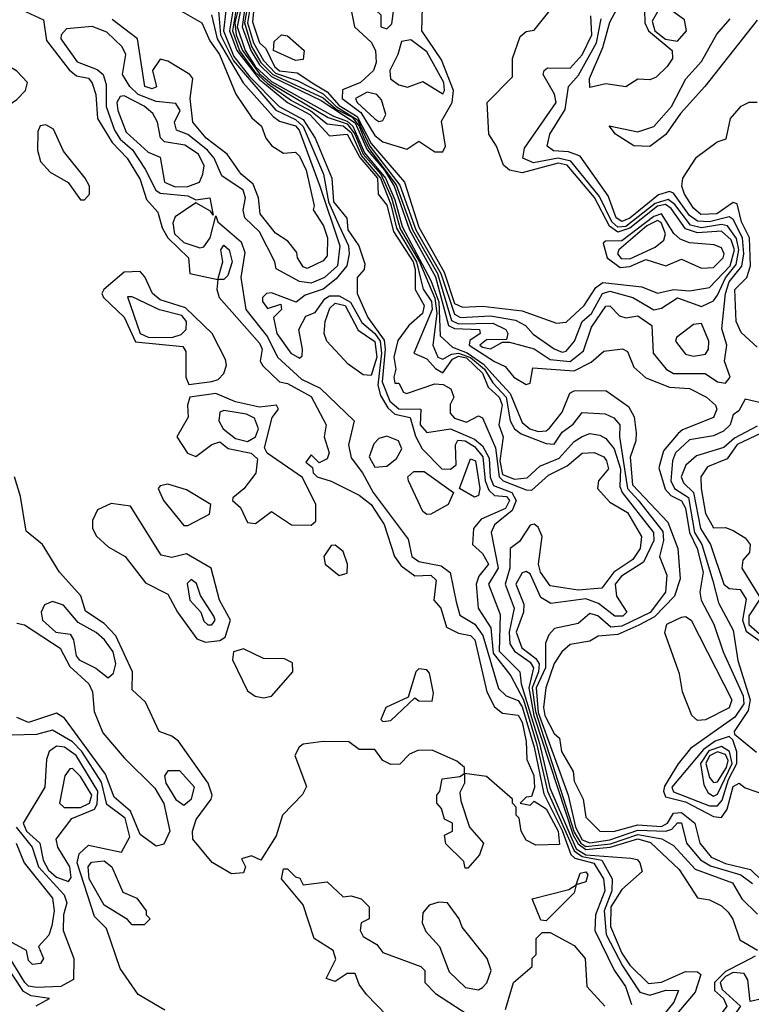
# Model space of a CAD drawing. Extents: x 2889633 to 3052318, y 540750 to 918690.
# Tile 624 of 656: x 2973543 to 2975380, y 858610 to 861083. Entities that reach past the tile are written whole.
import ezdxf

# ---------------------------------------------------------------- set-up
doc = ezdxf.new("R2010")
doc.units = 0

msp = doc.modelspace()

# ---------------------------------------------------------------- linework, layer by layer
at = {"layer": '0CON02XD'}
for points in [[(2974465, 861060), (2974477.5, 861072.5), (2974483, 861117), (2974496, 861144), (2974496, 861165), (2974508.6, 861205), (2974508.6, 861251.4), (2974519.1, 861260.9), (2974565, 861275.5), (2974593.1, 861305), (2974593.9, 861325), (2974575, 861343.8), (2974527.1, 861342.9), (2974495, 861313.8), (2974465, 861300), (2974418.8, 861215), (2974416.7, 861135), (2974425, 861117.5), (2974450, 861095), (2974450, 861065), (2974465, 861060)], [(2974135.6, 861164.4), (2974127.5, 861077.5), (2974144.5, 861025), (2974160.7, 861010.7), (2974182.5, 860965), (2974195, 860954.7), (2974239.4, 860949.4), (2974281.5, 860921.5), (2974315, 860901.8), (2974345, 860867), (2974390, 860840), (2974425, 860772.2), (2974509.2, 860675), (2974545, 860561.4), (2974609, 860449), (2974635, 860370), (2974655, 860360.8), (2974705, 860362.9), (2974805, 860351.4), (2974890.7, 860320.7)], [(2974110, 861125), (2974101, 861065), (2974122.8, 861005), (2974145, 860969), (2974175, 860940.2), (2974300, 860880), (2974385, 860823.7), (2974415, 860755.8), (2974459.1, 860705), (2974483, 860665), (2974521.5, 860555), (2974587.2, 860437.2), (2974619.6, 860315), (2974635, 860307.2), (2974697.5, 860305), (2974698.8, 860295), (2974673.3, 860276.7), (2974671.5, 860265), (2974735, 860224.4)], [(2974116.2, 861125), (2974107.1, 861075), (2974125, 861015.4), (2974148.4, 860975), (2974178.1, 860945), (2974305, 860886.7), (2974337.7, 860857.7), (2974377.7, 860837.7), (2974395.4, 860815.4), (2974407.2, 860785), (2974419.3, 860759.3), (2974488.3, 860668.3), (2974529, 860555), (2974591.7, 860445), (2974627.5, 860327.5), (2974645, 860319.3), (2974730.7, 860320.7), (2974763.8, 860305), (2974768.8, 860295), (2974765, 860280), (2974715, 860278.9), (2974698, 860265), (2974705, 860260), (2974725, 860255.8), (2974755, 860272.5), (2974773, 860273), (2974835, 860255.8), (2974875, 860229.4), (2974925.5, 860224.5), (2974959.1, 860250.9), (2974979.1, 860310.9), (2975015, 860363.3), (2975025, 860363.8), (2975048.8, 860338.8), (2975065, 860334), (2975095, 860338.8), (2975130, 860315), (2975133.3, 860245), (2975166.7, 860205), (2975185, 860194.2), (2975264.1, 860194.1), (2975295, 860173.3), (2975315, 860170)], [(2974123.1, 861125), (2974114.8, 861075), (2974129.5, 861025), (2974155, 860980), (2974185, 860948.8), (2974239.9, 860929.9), (2974305, 860896.4), (2974337.2, 860865), (2974391, 860831), (2974422.2, 860765), (2974497.2, 860667.2), (2974537.2, 860555), (2974600, 860445), (2974635, 860342.9), (2974650, 860335), (2974725, 860339.1), (2974788.3, 860328.3), (2974813.3, 860315), (2974832.7, 860292.7), (2974885, 860256), (2974905, 860247.5)], [(2975111.7, 861108.3), (2975112.5, 861075), (2975121.9, 861055), (2975181.4, 861005), (2975182, 860985), (2975168.8, 860965), (2975141.2, 860938.8), (2975125, 860932), (2975095, 860933.3), (2975065, 860914), (2975015, 860922), (2974975, 860912.5), (2974973.8, 860935), (2975007, 861013), (2975025, 861076.7), (2975055, 861133.3)], [(2973547.6, 861107.6), (2973602, 861082), (2973610.3, 861030.3), (2973666.6, 860956.6), (2973685, 860942), (2973715, 860935.8), (2973725, 860923.3), (2973734.2, 860895), (2973738, 860835), (2973775, 860774.2), (2973812.5, 860735), (2973845, 860681.2), (2973860.9, 860630.9), (2973889.7, 860599.7), (2973900.3, 860560.3), (2973914.3, 860535), (2973966.2, 860485), (2973970, 860445), (2974040, 860430), (2974052.5, 860475), (2974047.5, 860505), (2974055, 860516.7), (2974068.8, 860505), (2974076.2, 860475), (2974065, 860440), (2974055, 860430), (2974040, 860430), (2974037.5, 860405), (2974043.3, 860385), (2974145, 860270), (2974152, 860255), (2974146.7, 860225), (2974153.6, 860213.6), (2974195, 860173.3), (2974215, 860168.8), (2974275, 860136.7), (2974312.5, 860065), (2974307.5, 860035), (2974320, 859995), (2974315, 859980), (2974295, 859970), (2974275, 859990), (2974261.7, 859971.7), (2974278.3, 859958.3), (2974280, 859945), (2974290, 859935), (2974325, 859924), (2974395, 859888.8), (2974425.8, 859865), (2974458, 859815), (2974484, 859735), (2974500.9, 859710.9), (2974535, 859686), (2974575, 859687.5), (2974588.8, 859675), (2974582.5, 859625), (2974600, 859605), (2974615, 859557.5), (2974645, 859542), (2974675, 859536), (2974685.7, 859525), (2974715.8, 859395), (2974735, 859356.7), (2974755, 859341.2), (2974795, 859336.2), (2974805, 859318.8), (2974815, 859270), (2974816.2, 859225), (2974833.8, 859185), (2974835.7, 859154.3), (2974828.3, 859131.7), (2974815, 859130), (2974800, 859115), (2974825, 859110), (2974835, 859120), (2974865, 859101.2), (2974895.4, 859044.6), (2974898.5, 859011.5), (2974839.3, 859009.3), (2974815, 859022.5), (2974802.5, 859045), (2974797.5, 859077.5), (2974790, 859085), (2974790, 859105), (2974780, 859115), (2974780, 859125), (2974715, 859182.5), (2974660, 859190), (2974660, 859165), (2974648.3, 859141.7), (2974650.7, 859120.7), (2974672.5, 859055), (2974707.5, 859015), (2974697.5, 858985), (2974668.3, 858951.7), (2974661.7, 858951.7), (2974658.3, 858968.3), (2974613, 859013), (2974610, 859035), (2974630, 859045), (2974630, 859065), (2974610, 859075), (2974601.7, 859101.7), (2974590, 859115), (2974590, 859135), (2974597.5, 859145), (2974603.6, 859176.4), (2974648.3, 859181.7), (2974660, 859190), (2974660, 859205), (2974640.7, 859220.7), (2974578.3, 859248.3), (2974543, 859247), (2974521.7, 859238.3), (2974497, 859213), (2974475, 859212.5), (2974455, 859222.5), (2974435, 859250), (2974395, 859250), (2974369.3, 859269.3), (2974305, 859270), (2974255, 859263.3), (2974244.2, 859255.8), (2974233.8, 859235), (2974263, 859157), (2974252.9, 859137.1), (2974202.5, 859085), (2974187, 859033), (2974148.3, 858971.7), (2974125, 858982.5), (2974100, 858975), (2974110, 858955), (2974105, 858940)], [(2974024.3, 861095), (2974038.7, 861035), (2974103.8, 860923.8), (2974179.6, 860839.6), (2974195, 860828.1), (2974235, 860816.4), (2974244.4, 860805), (2974296.2, 860665), (2974346.5, 860515), (2974340.6, 860465), (2974308, 860435), (2974275, 860421.1), (2974245.6, 860425.6), (2974187, 860457), (2974183.3, 860475), (2974145, 860550), (2974108, 860585), (2974104.1, 860604.1), (2974110, 860635), (2974104.3, 860654.3), (2974050.5, 860690.5), (2974030.8, 860735), (2974014.2, 860755), (2973965, 860794.2), (2973936.7, 860805), (2973931.2, 860825), (2973946, 860855), (2973935, 860872.5), (2973885, 860876.9), (2973840, 860895), (2973819.2, 860915), (2973801.2, 860945), (2973808.8, 860995), (2973800, 861015), (2973761.7, 861051.7), (2973725, 861065.8), (2973660.5, 861059.5), (2973646.7, 861045), (2973646.2, 861035), (2973686.9, 860976.9), (2973737.5, 860957.5), (2973752, 860945), (2973759.7, 860919.7), (2973759.4, 860865), (2973780.6, 860805), (2973795, 860782.9), (2973826.2, 860756.2), (2973857.6, 860707.6), (2973884.2, 860655), (2973895, 860647.5), (2973965, 860640.8), (2973985, 860630), (2974020, 860635), (2974028.3, 860591.7), (2974021.7, 860601.7), (2973985, 860622.5), (2973932.7, 860587.3), (2973927.1, 860572.9), (2973931.1, 860545), (2973955, 860523.5), (2973995, 860510), (2974005, 860512), (2974021.4, 860535), (2974035, 860590), (2974040, 860575), (2974098.8, 860525), (2974108.1, 860498.1), (2974098.1, 860435), (2974110.8, 860355), (2974165, 860286), (2974190, 860235), (2974250.2, 860180.2), (2974297, 860157), (2974382.5, 860075), (2974368.8, 860015), (2974375, 859982.5), (2974403.8, 859945), (2974430, 859895), (2974518.3, 859778.3), (2974527.5, 859735), (2974545, 859722), (2974600.8, 859710.8), (2974624.1, 859694.1), (2974639.3, 859620.7), (2974647.7, 859587.7), (2974686, 859565), (2974706.2, 859536.2), (2974745, 859403.3), (2974764.3, 859384.3), (2974795, 859372.9), (2974805, 859357.1), (2974835, 859256), (2974858.9, 859138.9), (2974905, 859046.4), (2974926.6, 858986.6), (2974937.1, 858977.1), (2974985, 858964.4), (2975008.9, 858925), (2975012.2, 858895), (2974989.2, 858835), (2974987.5, 858795), (2975035.6, 858695.6), (2975063.8, 858655), (2975079.5, 858609.5)], [(2973947.5, 861105), (2974000, 861075), (2974020, 861030), (2974044.2, 860995), (2974085.8, 860895.8), (2974126, 860836), (2974150, 860815), (2974161.2, 860785), (2974176.1, 860766.1), (2974205, 860747.5), (2974235, 860750), (2974245, 860740), (2974262, 860705), (2974282.5, 860615), (2974280, 860605), (2974306, 860565), (2974316, 860535), (2974315, 860490), (2974305, 860477.5), (2974265, 860457.5), (2974255, 860462.5), (2974240, 860485), (2974238.3, 860498.3), (2974216.4, 860526.4), (2974185, 860546.7), (2974146.7, 860595), (2974142, 860635), (2974129.4, 860669.4), (2974098.8, 860695), (2974063.8, 860745), (2974010.8, 860785), (2973977.5, 860825), (2973970.8, 860885), (2973977.5, 860935), (2973970, 860945), (2973915, 860978.8), (2973895, 860983.8), (2973876, 860955), (2973885.9, 860914.1), (2973875, 860908.8), (2973856.7, 860915), (2973838.8, 861035), (2973775, 861083.3)], [(2974041.4, 861115), (2974046.7, 861045), (2974079.2, 860979.2), (2974185.7, 860855.7), (2974235, 860832.5), (2974254.7, 860814.7), (2974305.4, 860695), (2974318.2, 860625), (2974344.7, 860564.7), (2974368.1, 860515), (2974370, 860495), (2974364.4, 860465), (2974337.7, 860432.3), (2974305, 860405.8), (2974259.3, 860390.7), (2974237, 860373), (2974175, 860396.7), (2974162.5, 860395), (2974152.5, 860385), (2974152.5, 860375), (2974165, 860357.5), (2974198.3, 860368.3), (2974200, 860355), (2974180, 860335), (2974188.8, 860295), (2974223.8, 860245), (2974245, 860232.5), (2974251.7, 860238.3), (2974252.5, 860255), (2974243.3, 860305), (2974261.7, 860338.3), (2974285, 860347.5), (2974308.6, 860381.4), (2974320.9, 860389.1), (2974345, 860388.9), (2974373.6, 860373.6), (2974401.9, 860321.9), (2974435, 860294.5), (2974447.9, 860275), (2974451.6, 860245), (2974442.1, 860165), (2974448.8, 860138.8), (2974467.6, 860107.6), (2974485, 860092.5), (2974523.3, 860083.3), (2974536.7, 860036.7), (2974553.3, 860005), (2974602.5, 859955), (2974625, 859954), (2974638.8, 859965), (2974637.1, 860015), (2974643.4, 860026.6), (2974661.2, 860025), (2974685, 860010.5), (2974706.2, 859985), (2974711.8, 859925), (2974721.1, 859901.1), (2974735, 859888.1), (2974765.3, 859885.3), (2974772.9, 859875), (2974762.5, 859855), (2974702, 859828), (2974682.5, 859805), (2974680, 859765), (2974705, 859742.5), (2974720, 859715), (2974696, 859685), (2974688.8, 859665), (2974693.8, 859605), (2974725.7, 859555.7), (2974731.9, 859491.9), (2974775.8, 859435), (2974807.7, 859375), (2974841, 859265), (2974868, 859145), (2974935.4, 858995.4), (2974955, 858980.9), (2975005, 858972.2), (2975030.6, 858925), (2975030, 858895), (2975010.4, 858845), (2975015.3, 858785.3), (2975056.5, 858706.5), (2975100.5, 858640.5), (2975125, 858632.9), (2975165.8, 858645.8), (2975197.5, 858645), (2975185.8, 858615), (2975153.6, 858576.4)], [(2974060.7, 861105), (2974054.3, 861055), (2974080.6, 860990.6), (2974120.1, 860940.1), (2974194.4, 860864.4), (2974255, 860832.3), (2974284.6, 860785), (2974326.2, 860685), (2974330.7, 860625), (2974364.1, 860584.1), (2974366.9, 860555), (2974394.3, 860515), (2974409.3, 860469.3), (2974407.5, 860455), (2974390, 860435), (2974390, 860395), (2974417.1, 860335), (2974457.7, 860277.7), (2974460.9, 860255), (2974453.3, 860173.3), (2974472.3, 860125), (2974495, 860105.4), (2974550, 860105), (2974548.1, 860065), (2974565, 860045.8), (2974624.4, 860055.6), (2974685, 860029.1), (2974705, 860012.2), (2974721.5, 859981.5), (2974724.1, 859934.1), (2974732.7, 859912.7), (2974778.9, 859895), (2974789.6, 859875), (2974779.9, 859850.1), (2974735, 859814), (2974726.7, 859795), (2974744.5, 859705.5), (2974720, 859665), (2974749.1, 859589.1), (2974746.7, 859496.7), (2974798.9, 859445), (2974802, 859415), (2974847.8, 859265), (2974873.9, 859153.9), (2974940.4, 859000.4), (2974965, 858985.8), (2975077.3, 858977.3), (2975093.6, 858973.6), (2975100, 858965), (2975106.2, 858943.8), (2975055, 858898), (2975027.7, 858855), (2975026.2, 858805), (2975055, 858738.6), (2975075, 858708.1), (2975122.1, 858662.1), (2975155, 858665.7), (2975215, 858692), (2975245, 858691.2), (2975253.3, 858685), (2975239.5, 858640.5), (2975184.2, 858575)], [(2974080, 861115), (2974069.8, 861055), (2974087.7, 861005), (2974143.7, 860933.7), (2974215, 860874.7), (2974271.1, 860845), (2974321.1, 860791.1), (2974365, 860795.5), (2974397, 860737), (2974441.1, 860685), (2974443.1, 860645), (2974465, 860617.1), (2974481.1, 860551.1), (2974530.5, 860475), (2974536.3, 860455), (2974535.5, 860405), (2974558.6, 860365), (2974554, 860345), (2974520, 860315), (2974492.7, 860277.3), (2974482.1, 860235), (2974487.5, 860205), (2974482, 860185), (2974485, 860170), (2974495, 860170), (2974507, 860147), (2974514.2, 860144.2), (2974585, 860168.6), (2974606.5, 860166.5), (2974625.6, 860155.6), (2974633.3, 860135), (2974623.6, 860116.4), (2974624.2, 860094.2), (2974635, 860082.3), (2974665, 860072.2), (2974695, 860087.5), (2974705, 860082.5), (2974737.6, 860007.6), (2974746.6, 859935), (2974756.9, 859925), (2974815, 859902), (2974828.8, 859901.2), (2974871.1, 859938.9), (2974917.6, 859962.4), (2974955, 859993.8), (2974985.8, 859995.8), (2975010, 859985), (2975016.2, 859975), (2975021.2, 859955), (2974996.7, 859925), (2974994.2, 859905), (2975025, 859871.2), (2975069.2, 859845), (2975104, 859785), (2975101.4, 859755), (2975083, 859727), (2975035, 859695.6), (2975004.5, 859655.5), (2974945, 859650.4), (2974912.5, 859655), (2974875, 859660.8), (2974851.1, 859695), (2974845.6, 859715), (2974854.5, 859784.5), (2974845, 859808), (2974835, 859816), (2974825, 859813.3), (2974797.7, 859772.3), (2974774.2, 859755), (2974773.8, 859705), (2974762.2, 859665), (2974784.5, 859605), (2974771.6, 859545), (2974773.8, 859515), (2974785, 859496.9), (2974825, 859469.5), (2974833.1, 859455), (2974821.2, 859405), (2974833.9, 859335), (2974932.4, 859035), (2974945, 859013.4), (2974965, 858999.1), (2975025.6, 859004.4), (2975095, 859025.8), (2975126.6, 859016.6), (2975198.8, 858948.8), (2975245, 858877.5), (2975275, 858872.5), (2975305, 858857.5), (2975321.7, 858841.7), (2975333.9, 858823.9), (2975351.7, 858771.7), (2975396.1, 858746.1)], [(2974086.9, 861115), (2974076.8, 861055), (2974094.9, 861004.9), (2974132.3, 860952.3), (2974165, 860922.6), (2974225, 860879.7), (2974274.2, 860854.2), (2974315, 860821.1), (2974355, 860815.8), (2974375, 860799.6), (2974401.1, 860741.1), (2974449.2, 860685), (2974475, 860618.6), (2974488.9, 860558.9), (2974539.3, 860475), (2974549.8, 860429.8), (2974556.1, 860406.1), (2974576.6, 860375), (2974578.9, 860355), (2974532.5, 860245), (2974565, 860230.8), (2974586.6, 860206.6), (2974605, 860196), (2974629.5, 860230.5), (2974645, 860237.8), (2974665, 860233.3), (2974705.3, 860195), (2974719.6, 860159.6), (2974746.5, 860135), (2974754.2, 860115.8), (2974746, 860065), (2974756.7, 860035), (2974748.4, 859975), (2974755, 859940.9), (2974785, 859928.7), (2974817.6, 859932.4), (2974848.8, 859961.2), (2974898, 859982), (2974935, 860023.8), (2974955, 860036.2), (2974975, 860043.8), (2974999.5, 860039.5), (2975015, 860031.2), (2975035.5, 860005), (2975051.8, 859955), (2975050.3, 859910.3), (2975055.6, 859895), (2975134.3, 859795), (2975135.4, 859774.6), (2975109.3, 859720.7), (2975054, 859685), (2975038, 859665), (2975042, 859635), (2975067.5, 859595), (2975057.5, 859585), (2975037.5, 859585), (2974996.6, 859616.6), (2974965, 859628.6), (2974876.4, 859616.4), (2974851.7, 859631.7), (2974825, 859691.2), (2974815, 859696.7), (2974805, 859693.8), (2974788.8, 859665), (2974808.8, 859615), (2974808, 859595), (2974790, 859545), (2974804.2, 859505), (2974838.7, 859478.7), (2974847.1, 859465), (2974846, 859445), (2974829.6, 859405), (2974837.8, 859345), (2974935, 859042), (2974951.9, 859015), (2974965, 859006.7), (2975026.9, 859013.1), (2975095, 859036.7), (2975155.4, 859025.4), (2975185, 859008.8), (2975239.1, 858949.1), (2975333.3, 858915), (2975356.7, 858875), (2975396.1, 858836.1)], [(2974092.8, 861115), (2974083, 861075), (2974086.2, 861045), (2974102.2, 861005), (2974145, 860946.5), (2974175, 860921.8), (2974317.2, 860837.2), (2974365, 860820.9), (2974384.5, 860795), (2974404.9, 860744.9), (2974449.6, 860695), (2974476.8, 860635), (2974497.9, 860557.9), (2974546.5, 860475), (2974585, 860383.1), (2974590, 860345), (2974580, 860265), (2974592.5, 860235), (2974605, 860230), (2974627.2, 860242.8), (2974644.8, 860245.2), (2974675, 860234), (2974709.7, 860205), (2974731.1, 860171.1), (2974764.6, 860135), (2974774.4, 860075), (2974785.7, 860055), (2974802.5, 860042.5), (2974865, 860018.8), (2974885, 860016.7), (2974905, 860046.7), (2974932.7, 860067.3), (2974955, 860096.2), (2975013, 860093), (2975035, 860082.5), (2975050, 860065), (2975049.2, 860035), (2975069.6, 859905), (2975095.8, 859875.8), (2975157.8, 859797.8), (2975159.4, 859775), (2975150, 859735), (2975167.7, 859687.7), (2975164.3, 859645), (2975126.2, 859593.8), (2975055, 859559.6), (2975027.5, 859557.5), (2974995, 859585.8), (2974975, 859591.2), (2974945, 859566.7), (2974886.2, 859553.8), (2974871.7, 859538.3), (2974863, 859517), (2974863.1, 859455), (2974840, 859405), (2974845, 859342.5), (2974920, 859135), (2974938.8, 859055), (2974955, 859023.3), (2974975, 859015.4), (2975025, 859023.1), (2975095, 859047.1), (2975165.5, 859044.5), (2975180.3, 859049.7), (2975195, 859066), (2975205, 859066), (2975217.5, 859015), (2975253, 858973), (2975277.8, 858957.8), (2975353.8, 858935), (2975383.4, 858913.4)], [(2974098.5, 861115), (2974088.5, 861065), (2974109.2, 861005), (2974135, 860964.4), (2974175, 860927.8), (2974330.5, 860840.5), (2974365, 860828.3), (2974379.4, 860815), (2974408.4, 860748.4), (2974461.2, 860685), (2974485, 860630), (2974503.3, 860563.3), (2974575, 860427.8), (2974595, 860374), (2974599.1, 860289.1), (2974630, 860260), (2974666.4, 860246.4), (2974707.6, 860217.6), (2974736, 860186), (2974774.2, 860144.2), (2974805, 860071.2), (2974823.8, 860055), (2974845, 860048.5), (2974865, 860050), (2974873.4, 860056.6), (2974905, 860096.7), (2974924, 860145), (2974935, 860150.8), (2975015, 860151.2), (2975071.7, 860111.7), (2975086, 860085), (2975090.8, 860045), (2975090, 860025), (2975075.6, 859984.4), (2975082.1, 859915), (2975170.7, 859820.7), (2975196, 859755), (2975201.2, 859678.8), (2975187.5, 859635), (2975136.7, 859583.3), (2975097.9, 859562.1), (2975045, 859539.1), (2974995.7, 859534.3), (2974975, 859522), (2974925, 859513.8), (2974904.4, 859495.6), (2974885, 859466.2), (2974863.8, 859405), (2974858, 859355), (2974861.9, 859335), (2974885, 859290), (2974898.3, 859278.3), (2974903.8, 859245), (2974932.5, 859195), (2974935, 859170), (2974957.5, 859125), (2974965, 859080), (2975000, 859045), (2975034.3, 859044.3), (2975095, 859060.4), (2975155, 859056.6), (2975170, 859065), (2975185, 859090), (2975205, 859091.8), (2975238.6, 859065), (2975250.8, 859015), (2975279.4, 858979.4), (2975315, 858963.6), (2975378.5, 858948.5), (2975465, 858864)], [(2974373.3, 861115), (2974383.3, 861065), (2974425, 861026.7), (2974436.2, 861005), (2974438, 860975), (2974431.2, 860955), (2974398.8, 860925), (2974353.6, 860906.4), (2974352.3, 860885), (2974399.7, 860849.7), (2974435, 860791.9), (2974455, 860775.8), (2974515, 860757.5), (2974545, 860777.5), (2974585, 860750.8)], [(2974585, 860750.8), (2974605, 860751.2), (2974612, 860765), (2974601.7, 860828.3), (2974629.2, 860875), (2974631.8, 860905), (2974602, 860982), (2974552.5, 861055), (2974554.4, 861114.4)], [(2974890.7, 860320.7), (2974915, 860323.3), (2974960, 860365), (2974989.8, 860410.2), (2975007.4, 860422.6), (2975105, 860412), (2975145, 860396.2), (2975184.5, 860405.5), (2975225, 860402.2), (2975275, 860410), (2975326.7, 860465), (2975338.4, 860505), (2975329.5, 860529.5), (2975305, 860551.8), (2975245, 860547.8), (2975215, 860557.9), (2975178.7, 860608.7), (2975165, 860618.7), (2975145, 860614.8), (2975075, 860559.5), (2975045, 860549.4), (2975024.4, 860564.4), (2974986, 860636), (2974917.5, 860717.5), (2974895, 860722.8), (2974805, 860698.1), (2974772.5, 860705), (2974757.7, 860717.7), (2974740, 860765), (2974721.2, 860795), (2974716.7, 860875), (2974780.7, 860939.3), (2974780, 860985), (2974799.3, 861040.7), (2974815, 861053.3), (2974835, 861056.7), (2974875, 861106.7)], [(2974905, 860247.5), (2974915, 860250), (2974936, 860275), (2974955.5, 860324.5), (2974978.6, 860345), (2975006.2, 860395), (2975025, 860401.4), (2975082.5, 860385), (2975135, 860354), (2975155, 860358), (2975195, 860384.3), (2975255, 860362.5), (2975285, 860376.7), (2975295, 860391.2), (2975315, 860434.4), (2975342, 860468), (2975349.2, 860505), (2975343.2, 860533.2), (2975320.8, 860565), (2975305, 860568.5), (2975255, 860560), (2975227.1, 860567.1), (2975188.4, 860618.4), (2975171.1, 860631.1), (2975138.5, 860621.5), (2975065, 860563.7), (2975045, 860562), (2975030.3, 860575), (2974998.8, 860638.8), (2974927.2, 860727.3), (2974895, 860734.7), (2974833.1, 860723.1), (2974806.7, 860735), (2974810.3, 860759.7), (2974890, 860875), (2974885.6, 860895.6), (2974857.5, 860945), (2974860, 860955), (2974868.3, 860961.7), (2974925, 860960.8), (2974955.3, 860994.7), (2974980, 861045), (2974977.3, 861092.7)], [(2975195, 861028.9), (2975217.8, 861055), (2975212.4, 861082.4), (2975183.4, 861103.4), (2975165, 861108.2), (2975145, 861102.5), (2975131.2, 861078.8), (2975137.8, 861055), (2975165, 861034.1), (2975195, 861028.9)], [(2975315, 860170), (2975326.7, 860185), (2975313.3, 860225), (2975318.8, 860265), (2975306.1, 860306.1), (2975315.5, 860395), (2975325, 860424.2), (2975356.1, 860463.9), (2975361.1, 860495), (2975358.5, 860535), (2975335, 860580.8), (2975325, 860587.8), (2975275, 860575.4), (2975245, 860576.4), (2975225, 860591.4), (2975185, 860647.5), (2975175, 860651.4), (2975147.3, 860642.7), (2975075, 860584.6), (2975055, 860575.7), (2975040.6, 860585), (2975020.3, 860640.3), (2974950, 860740), (2974921.2, 860751.2), (2974883.1, 860753.1), (2974867.5, 860765), (2974874, 860795), (2974912.4, 860857.6), (2974921.2, 860915), (2974946.2, 860943.8), (2974991.2, 861025), (2975003.3, 861085)], [(2975395, 861081.2), (2975263.8, 860915), (2975202.5, 860847.5), (2975165.7, 860794.3), (2975125, 860764), (2975085, 860766), (2975038.8, 860795), (2975023.6, 860816.4), (2975095, 860801.2), (2975135.7, 860814.3), (2975180, 860865), (2975216, 860934), (2975255, 860977.5), (2975293.3, 861046.7), (2975327.5, 861085)], [(2974235, 860980), (2974180, 861005), (2974181.7, 861028.3), (2974200, 861045), (2974215, 861042.5), (2974257.5, 861005), (2974255, 860982.5), (2974235, 860980)], [(2974605, 860896.7), (2974610, 860905), (2974607.5, 860925), (2974565, 861002), (2974525, 861032.5), (2974501.7, 861028.3), (2974492.5, 860995), (2974472, 860955), (2974473.9, 860933.9), (2974495, 860918.8), (2974516.4, 860913.6), (2974555, 860927.5), (2974605, 860896.7)], [(2973445, 860836), (2973475, 860841.2), (2973535, 860882.5), (2973557.5, 860905), (2973562.5, 860925), (2973535, 860953.3), (2973475, 860990), (2973455, 860992.5), (2973442.5, 860975), (2973440, 860955), (2973482.5, 860925), (2973485, 860900), (2973475, 860897.5), (2973435, 860930), (2973425, 860930), (2973387, 860903), (2973382.5, 860885), (2973425, 860842), (2973445, 860836)], [(2974445, 860827.5), (2974455, 860830), (2974462.5, 860845), (2974451.7, 860881.7), (2974440, 860895), (2974415, 860900.8), (2974386.2, 860885), (2974390, 860875), (2974435, 860833.8), (2974445, 860827.5)], [(2973932.8, 860662.8), (2973965, 860663.5), (2973993.8, 860675), (2974002.9, 860695), (2974005.6, 860715.6), (2973991.4, 860745), (2973957.4, 860767.4), (2973906.4, 860776.4), (2973896.4, 860786.4), (2973888.8, 860825), (2973877, 860847), (2973855.4, 860865.4), (2973805, 860891.2), (2973795, 860890), (2973786.2, 860875), (2973789.2, 860855), (2973810.2, 860800.2), (2973865, 860750), (2973895, 860737.5), (2973906, 860675), (2973932.8, 860662.8)], [(2975395, 860260), (2975355, 860297.5), (2975342, 860325), (2975339.2, 860405), (2975369.2, 860435), (2975377.8, 860465), (2975375.5, 860535), (2975355.4, 860575), (2975345, 860620), (2975335, 860623.3), (2975293.3, 860595), (2975253.2, 860593.2), (2975235, 860609.2), (2975212.2, 860645), (2975205.6, 860665), (2975208.1, 860685), (2975242.7, 860737.3), (2975294.2, 860775.8), (2975316.7, 860783.3), (2975328, 860835), (2975354.4, 860865.6), (2975375, 860876), (2975395, 860875.7)], [(2973705, 860630), (2973717.5, 860645), (2973717.5, 860665), (2973706.7, 860685), (2973652.7, 860752.7), (2973627.7, 860807.7), (2973608.3, 860818.3), (2973593.9, 860816.1), (2973588.3, 860801.7), (2973587.5, 860755), (2973595, 860726.7), (2973619.5, 860699.5), (2973664.2, 860674.2), (2973695, 860630), (2973705, 860630)], [(2975255, 860458.6), (2975285, 860460.5), (2975309.5, 860485), (2975312.2, 860495), (2975305, 860510), (2975287.2, 860517.2), (2975225, 860522.2), (2975201.4, 860531.4), (2975185.9, 860545.9), (2975155, 860595.3), (2975135, 860588.3), (2975055, 860527.1), (2975013.6, 860526.4), (2975008.3, 860521.7), (2975018, 860485), (2975050.8, 860460.8), (2975075, 860462.7), (2975115, 860480.6), (2975165.7, 860464.3), (2975205, 860481.2), (2975255, 860458.6)], [(2975075, 860482.2), (2975138.9, 860511.1), (2975160.8, 860529.2), (2975164.4, 860545), (2975153.6, 860573.6), (2975145, 860578.5), (2975117.5, 860565), (2975047.1, 860505), (2975044.3, 860495), (2975053, 860483), (2975075, 860482.2)], [(2973967, 860167), (2974025, 860174.2), (2974040.9, 860179.1), (2974055.5, 860194.5), (2974062.2, 860215), (2974059.3, 860229.3), (2974026.2, 860295), (2973958.8, 860358.8), (2973895, 860379.2), (2973876, 860395), (2973857, 860437), (2973845, 860450), (2973805, 860448.8), (2973753.8, 860405), (2973748.8, 860395), (2973753.3, 860385), (2973805, 860336), (2973833.6, 860273.6), (2973952, 860262), (2973959.7, 860249.7), (2973960, 860185), (2973967, 860167)], [(2973925, 860284.5), (2973947.9, 860292.1), (2973960.8, 860305), (2973961.9, 860325), (2973950.2, 860340.2), (2973893.7, 860353.7), (2973825, 860386.7), (2973813.3, 860386.7), (2973845, 860294.3), (2973865, 860285.5), (2973925, 860284.5)], [(2974425, 860188.8), (2974405, 860190.8), (2974367.6, 860217.6), (2974314.2, 860275), (2974307.1, 860295), (2974309.5, 860325), (2974321.8, 860358.2), (2974335, 860370.5), (2974360, 860365), (2974393.1, 860303.1), (2974435, 860274.2), (2974439.6, 860235), (2974425, 860188.8)], [(2975235, 860237.5), (2975265, 860242.5), (2975272.5, 860255), (2975273.3, 860275), (2975255, 860320), (2975235, 860317.5), (2975192.5, 860285), (2975190, 860275), (2975215, 860242.5), (2975235, 860237.5)], [(2974735, 860224.4), (2974761.7, 860211.7), (2974783.8, 860185), (2974815, 860166.7), (2974825, 860170), (2974831.2, 860208.8), (2974935, 860200.6), (2974977.6, 860222.4), (2975010, 860250), (2975056.4, 860256.4), (2975069.2, 860249.2), (2975085, 860210), (2975115, 860183.3), (2975175, 860160), (2975225, 860156.7), (2975267.5, 860135), (2975290, 860115), (2975293.3, 860105), (2975285, 860083.3), (2975207.1, 860052.9), (2975196.8, 860043.2), (2975159.7, 860000.3), (2975147.7, 859957.7), (2975163.7, 859903.7), (2975178.2, 859888.2), (2975205, 859874.2), (2975215, 859856.2), (2975224.6, 859795), (2975244.6, 859755), (2975259.5, 859695), (2975250.8, 859645), (2975254.2, 859625), (2975285.8, 859565), (2975309.4, 859495), (2975359.6, 859385), (2975361.6, 859365), (2975339.2, 859330.9), (2975227.5, 859252.5), (2975196.4, 859213.6), (2975162.2, 859157.8), (2975159.5, 859145), (2975165, 859131.4), (2975215, 859118.5), (2975285, 859081.9), (2975305, 859078.8), (2975319.7, 859100.3), (2975335, 859156.7), (2975350, 859165), (2975365, 859153.3), (2975423.6, 859133.6)], [(2974275, 859813.3), (2974286.4, 859823.6), (2974286.2, 859865), (2974253.3, 859933.3), (2974163.8, 859993.8), (2974157.7, 860007.7), (2974176.7, 860083.3), (2974192.5, 860105), (2974187.5, 860115), (2974145, 860110), (2974085, 860122.9), (2974035, 860144.2), (2973970, 860135), (2973963.8, 860115), (2973965.8, 860084.2), (2973937.5, 860035), (2973964.3, 859994.3), (2973985, 859986), (2974025, 860016.2), (2974045, 860022.5), (2974066.1, 860006.1), (2974124.3, 859994.3), (2974140, 859980), (2974135.7, 859944.3), (2974105.6, 859904.4), (2974078.3, 859881.7), (2974077.5, 859875), (2974097.3, 859857.3), (2974115, 859820), (2974135, 859817.5), (2974175, 859847.5), (2974225, 859813.8), (2974275, 859813.3)], [(2975465, 860106.7), (2975365, 860130), (2975349.3, 860100.7), (2975335, 860090), (2975327.5, 860065), (2975310.5, 860049.5), (2975285, 860038), (2975225, 860027.5), (2975190, 859995), (2975182, 859975), (2975178.1, 859925), (2975187.5, 859905), (2975222.5, 859882.5), (2975237.7, 859795), (2975256.2, 859765), (2975283.6, 859673.6), (2975298, 859618), (2975335, 859550), (2975346.2, 859473.8), (2975377.5, 859375), (2975372.4, 859347.6), (2975337.5, 859295), (2975338.3, 859288.3), (2975393, 859243)], [(2974115, 860023.1), (2974134.5, 860035.5), (2974142.5, 860055), (2974132.1, 860082.1), (2974112.1, 860092.1), (2974055, 860101.2), (2974045, 860097.5), (2974042.5, 860075), (2974054, 860055), (2974085, 860031.1), (2974115, 860023.1)], [(2975395, 860062.2), (2975338.2, 860031.8), (2975311.3, 860008.7), (2975242.7, 859987.3), (2975215.7, 859964.3), (2975204.3, 859935), (2975209.7, 859919.7), (2975235.4, 859895.4), (2975252.5, 859805), (2975277.5, 859765), (2975310.8, 859665), (2975325, 859654), (2975352, 859652), (2975367.3, 859627.3), (2975357.7, 859575), (2975367.2, 859547.2), (2975425.6, 859505.6)], [(2974435, 859958.8), (2974465, 859961.2), (2974489.3, 859980.7), (2974502.5, 860005), (2974494, 860025), (2974465, 860037.1), (2974445, 860030.8), (2974432.2, 860017.8), (2974420, 859985), (2974435, 859958.8)], [(2975405, 860044.5), (2975345, 860015.5), (2975319.7, 859980.3), (2975270.3, 859959.7), (2975253.8, 859935), (2975254.3, 859905.7), (2975265, 859842.5), (2975285, 859806.7), (2975315, 859807.5), (2975335, 859800), (2975365, 859781.2), (2975377.1, 859765), (2975375.8, 859745), (2975358.8, 859725), (2975356.2, 859705), (2975400, 859635)], [(2974685, 859883.8), (2974647.5, 859905), (2974675, 859980), (2974687.5, 859975), (2974698.1, 859905), (2974695, 859887.5), (2974685, 859883.8)], [(2974105, 858940), (2974075, 858937.5), (2974025.9, 858965.9), (2973977.5, 859025), (2973976.7, 859045), (2973986.1, 859073.9), (2974023.8, 859125), (2974026.2, 859135), (2974015.7, 859165.7), (2973941.2, 859271.2), (2973925, 859283.8), (2973892.5, 859295), (2973858.8, 859368.8), (2973825, 859400), (2973826, 859445), (2973784.2, 859535), (2973755, 859566), (2973707.5, 859597.5), (2973695.8, 859635.8), (2973642.5, 859695), (2973600, 859765), (2973558.6, 859798.6), (2973544.4, 859885), (2973529.4, 859935)], [(2974565, 859840), (2974555, 859847.5), (2974518.8, 859925), (2974517.5, 859935), (2974532.3, 859947.7), (2974558.3, 859948.3), (2974632.5, 859895), (2974618.8, 859865), (2974575, 859841.2), (2974565, 859840)], [(2973965, 859812.5), (2974019.3, 859840.7), (2974022.5, 859865), (2973961.7, 859901.7), (2973915, 859916.7), (2973895, 859912.5), (2973890, 859905), (2973904, 859875), (2973955, 859812.5), (2973965, 859812.5)], [(2974009.5, 859519.5), (2974045, 859523.3), (2974058.3, 859531.7), (2974072, 859575), (2974044.2, 859625), (2974023.8, 859705), (2973961.7, 859741.7), (2973925, 859732), (2973897.7, 859737.7), (2973821.2, 859861.2), (2973772.1, 859867.9), (2973737.9, 859852.1), (2973725.7, 859825), (2973725.8, 859805), (2973735.7, 859785.7), (2973765, 859758.8), (2973807.5, 859735), (2973858.3, 859668.3), (2973915, 859640), (2973938.8, 859595), (2973987.5, 859527.5), (2974009.5, 859519.5)], [(2974345, 859686.7), (2974365, 859692.5), (2974366.2, 859715), (2974355, 859747.5), (2974335, 859763.3), (2974325, 859762.5), (2974306.7, 859735), (2974310, 859715), (2974345, 859686.7)], [(2974025, 859563.3), (2974033.3, 859575), (2974030, 859585), (2973996.4, 859636.4), (2973987, 859667), (2973973, 859677), (2973963.3, 859666.7), (2973970, 859625), (2973997.5, 859595), (2974005, 859572.5), (2974015, 859563.3), (2974025, 859563.3)], [(2973765, 859430), (2973778.3, 859441.7), (2973783.8, 859465), (2973777.1, 859495), (2973756, 859525), (2973735, 859544), (2973689.2, 859569.2), (2973652.3, 859612.3), (2973625, 859621.2), (2973605, 859613.3), (2973596.2, 859595), (2973600, 859575), (2973633.3, 859545), (2973669.2, 859539.2), (2973678, 859525), (2973684.2, 859485), (2973692, 859475), (2973734, 859454), (2973765, 859430)], [(2975400, 859625), (2975374.2, 859585.8), (2975374.2, 859564.2), (2975400.6, 859540.6)], [(2975245, 859322.5), (2975231.1, 859335), (2975207.1, 859395), (2975199.7, 859439.7), (2975163.2, 859543.2), (2975168, 859565), (2975205, 859582.5), (2975215, 859584), (2975229.2, 859575), (2975331.4, 859375), (2975325, 859354.5), (2975265, 859324.4), (2975245, 859322.5)], [(2973535, 859567.5), (2973555, 859563.3), (2973644.3, 859504.3), (2973668.7, 859458.7), (2973716.2, 859415), (2973725.8, 859395), (2973730, 859345), (2973751.7, 859291.7), (2973805, 859228.8), (2973882.4, 859152.4), (2973904.3, 859114.3), (2973920, 859045), (2973905, 859012.5), (2973885, 859007.5)], [(2974155, 859380), (2974175, 859384), (2974228.8, 859445), (2974227.7, 859467.7), (2974207.7, 859477.7), (2974155, 859478.8), (2974105, 859502.5), (2974080, 859495), (2974077.5, 859475), (2974115, 859397.5), (2974134.2, 859384.2), (2974155, 859380)], [(2974455, 859320), (2974475, 859322.5), (2974535, 859380), (2974545, 859372.5), (2974578.3, 859371.7), (2974581.7, 859391.7), (2974571.7, 859441.7), (2974565, 859450), (2974545, 859452.5), (2974537.5, 859445), (2974518.3, 859381.7), (2974462.5, 859355), (2974450, 859325), (2974455, 859320)], [(2973885, 859007.5), (2973845, 859036.2), (2973820.6, 859095), (2973780.2, 859130.2), (2973757.8, 859187.8), (2973655, 859328.8), (2973635, 859341.2), (2973565, 859317.5), (2973535, 859330)], [(2973907.5, 858595), (2973840, 858635), (2973795, 858700), (2973760.7, 858800.7), (2973730.8, 858830.8), (2973687.1, 858965), (2973691.7, 858988.3), (2973715, 859010), (2973798, 858992), (2973819.1, 859030.9), (2973807.6, 859077.6), (2973761.8, 859111.8), (2973748.2, 859168.2), (2973698.5, 859245), (2973675, 859269.4), (2973625, 859298.8), (2973585, 859287.5), (2973524, 859286)], [(2975275, 859108.1), (2975295, 859108.6), (2975307.1, 859122.9), (2975322.9, 859175), (2975344.1, 859215), (2975343.9, 859243.9), (2975333.9, 859273.9), (2975325, 859282.5), (2975289.1, 859270.9), (2975259.9, 859250.1), (2975180.6, 859155), (2975185, 859143.3), (2975275, 859108.1)], [(2973665, 858918.8), (2973671.7, 858928.3), (2973668.5, 858955), (2973638, 859005), (2973634.2, 859025), (2973673.2, 859076.8), (2973730.3, 859099.7), (2973737.1, 859112.9), (2973738.8, 859145), (2973684.3, 859235), (2973655, 859255.6), (2973635, 859258), (2973616.7, 859245), (2973610, 859225), (2973606, 859155), (2973551.5, 859065), (2973560, 859045), (2973593.1, 859015), (2973601.9, 858971.9), (2973615, 858946.9), (2973635, 858929.5), (2973665, 858918.8)], [(2975285, 859132.9), (2975295, 859137.5), (2975332.2, 859215), (2975325.3, 859245.3), (2975305, 859257.1), (2975273.7, 859246.3), (2975252.9, 859215), (2975261.2, 859161.2), (2975271.5, 859141.5), (2975285, 859132.9)], [(2975285, 859167.1), (2975295, 859168.9), (2975318.1, 859205), (2975322.3, 859222.3), (2975315, 859237.1), (2975295, 859244), (2975275, 859233.8), (2975266.3, 859215), (2975275, 859180), (2975285, 859167.1)], [(2973695, 859103.9), (2973717.8, 859115), (2973723.6, 859135), (2973695, 859182.5), (2973675, 859202.5), (2973668.3, 859201.7), (2973656.1, 859183.9), (2973642.5, 859115), (2973654.3, 859104.3), (2973695, 859103.9)], [(2973955, 859110), (2973974.1, 859125.9), (2973982, 859155), (2973945, 859196.2), (2973915, 859196.7), (2973906.4, 859183.6), (2973910, 859165), (2973934.4, 859124.4), (2973955, 859110)], [(2973533.5, 859055), (2973574.3, 859005), (2973590, 858955), (2973654, 858885)], [(2973533.8, 859015), (2973554, 858965), (2973625, 858876.7), (2973629.4, 858845), (2973622.9, 858807.1), (2973616, 858784), (2973590, 858755), (2973602.5, 858725), (2973595, 858712.5), (2973575, 858710)], [(2973855, 858810), (2973825, 858810), (2973813.3, 858823.3), (2973755, 858858.8), (2973716.9, 858925), (2973714.3, 858955), (2973723.2, 858966.8), (2973755, 858970), (2973773.8, 858955), (2973801.7, 858891.7), (2973836.4, 858876.4), (2973860, 858845), (2973860, 858835), (2973870, 858825), (2973855, 858810)], [(2974465, 858582), (2974413.3, 858635), (2974395, 858660), (2974385, 858687.5), (2974365, 858687.5), (2974335, 858667.5), (2974312.5, 858675), (2974336.4, 858723.6), (2974330, 858745), (2974282.5, 858775), (2974255, 858860), (2974200, 858925), (2974205, 858950), (2974215, 858950), (2974235, 858930), (2974246.4, 858926.4), (2974255, 858910), (2974315, 858917.5), (2974355, 858880), (2974375, 858882.5), (2974400, 858875), (2974420, 858855), (2974420, 858825), (2974400, 858815), (2974397.5, 858795), (2974405, 858780), (2974440, 858760), (2974455, 858740), (2974550, 858705), (2974560, 858695), (2974560, 858665), (2974587, 858637), (2974685, 858573.3)], [(2974865, 858820), (2974851.7, 858821.7), (2974830, 858875), (2974921.7, 858898.3), (2974940, 858910), (2974950.7, 858939.3), (2974965, 858942.5), (2974970, 858935), (2974965, 858917.5), (2974940, 858910), (2974935, 858890), (2974865, 858820)], [(2973654, 858885), (2973661.2, 858865), (2973652.9, 858835), (2973652, 858795), (2973678.8, 858725), (2973678, 858672), (2973645.5, 858654.5), (2973585, 858651.8), (2973565, 858655.7), (2973555.7, 858665), (2973490.2, 858770.2)], [(2974695, 858646.7), (2974705, 858652.5), (2974716.1, 858663.9), (2974726.7, 858695), (2974716.7, 858725), (2974653.9, 858803.9), (2974646.7, 858825), (2974617.5, 858865), (2974595, 858866.2), (2974571.2, 858858.8), (2974555, 858840), (2974553.3, 858815), (2974562.7, 858792.7), (2974596.7, 858755), (2974621.2, 858691.2), (2974662.3, 858652.3), (2974695, 858646.7)], [(2973575, 858710), (2973565, 858720), (2973560, 858745), (2973515, 858769.2)], [(2974763, 858597), (2974783.3, 858665), (2974830, 858705), (2974830, 858725), (2974840, 858735), (2974840, 858775), (2974855, 858790), (2974875, 858790), (2974935, 858757.5), (2974962.5, 858725), (2974966.7, 858655), (2975012.5, 858605)], [(2973584, 858606), (2973617.5, 858625), (2973571.7, 858631.7), (2973552.3, 858642.3), (2973477.1, 858755)], [(2975389.5, 858730.5), (2975360, 858715), (2975315, 858692.4), (2975287.5, 858665), (2975287.8, 858645), (2975310.6, 858625), (2975318.6, 858605), (2975274.4, 858545), (2975234.6, 858505.4), (2975229.6, 858475), (2975255, 858410.6), (2975275, 858382.9), (2975305, 858367.5), (2975330.1, 858300.1), (2975351.2, 858281.2), (2975415, 858260)], [(2975406.4, 858623.6), (2975377, 858617), (2975371.8, 858671.8), (2975362.5, 858687.5), (2975335, 858690.3), (2975315, 858680), (2975302.3, 858665), (2975307.4, 858647.4), (2975353.3, 858605), (2975328.9, 858571.1), (2975255, 858501.2), (2975250, 858485), (2975264.3, 858435), (2975307.9, 858397.9), (2975332.6, 858312.6), (2975355, 858288.7), (2975375, 858283.4), (2975404.4, 858285.6)]]:
    msp.add_lwpolyline(points, dxfattribs=at)

doc.saveas('drawing.dxf')
